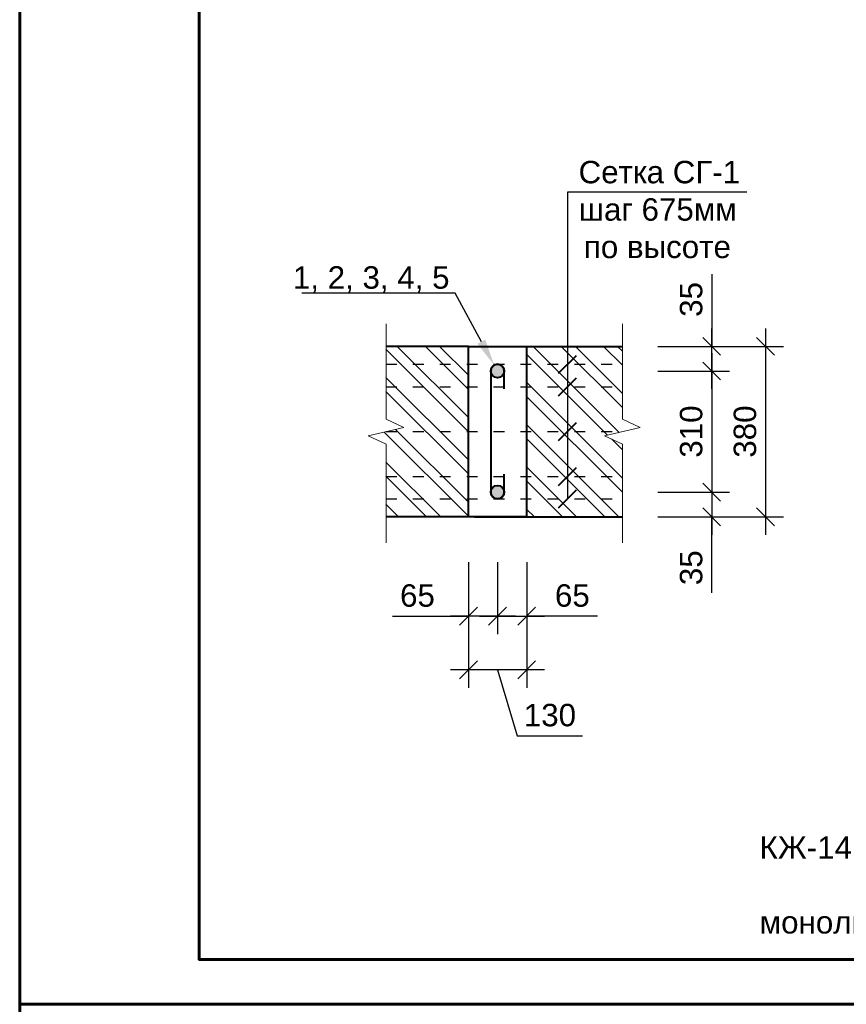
# Model space of a CAD drawing. Header units: millimetres. Extents: x 2063114 to 14983986, y -126020516 to 213791.
# Tile 398 of 656: x 2320392 to 2329610, y -949001 to -938025. Entities that reach past the tile are written whole.
import ezdxf
from ezdxf import colors
from ezdxf.entities.mleader import LeaderData, LeaderLine
from ezdxf.math import Vec2, Vec3

# ---------------------------------------------------------------- set-up
doc = ezdxf.new("R2010")
doc.units = ezdxf.units.MM
doc.linetypes.add('ACAD_ISO03W100', pattern=[30, 12, -18])
doc.layers.get('Defpoints').update_dxf_attribs({"color": 6, "lineweight": 35})
doc.layers.add('_print', color=6, linetype='Continuous', lineweight=60, plot=False)
doc.layers.add('PDF _leader', color=7, linetype='Continuous')
for name, color, linetype, lineweight in [('PLAN', 250, 'Continuous', 25), ('РАЗМЕР АР', 150, 'Continuous', 20), ('Сплошная толстая', 7, 'Continuous', 40)]:
    doc.layers.add(name, color=color, linetype=linetype, lineweight=lineweight)
doc.styles.get("Standard").update_dxf_attribs({"font": 'arial.ttf'})
doc.dimstyles.new('STANDARD$0', dxfattribs={"dimtxt": 250, "dimasz": 200, "dimexe": 200, "dimexo": 300, "dimgap": 100, "dimtad": 1, "dimdec": 0, "dimzin": 1, "dimdsep": 46, "dimtxsty": 'Standard', "dimblk1": 'OBLIQUE', "dimblk2": 'OBLIQUE', "dimsah": 1, "dimcen": 2.5, "dimdle": 200, "dimadec": 0, "dimazin": 0, "dimtfac": 1, "dimtdec": 0, "dimtmove": 0, "dimatfit": 3, "dimldrblk": 'OBLIQUE', "dimfxl": 600, "dimfxlon": 1, "dimtolj": 1, "dimtzin": 1, "dimarcsym": 0})

# ---------------------------------------------------------------- blocks, each defined once
blk = doc.blocks.new('*U1590')
at = {"color": 0, "ltscale": 25}
blk.add_lwpolyline([(-59400, 42000), (0, 42000), (0, 0), (-59400, 0)], close=True, dxfattribs=at)
at = {"color": 0, "lineweight": 60, "ltscale": 25}
blk.add_lwpolyline([(-57400, 41500), (-500, 41500), (-500, 500), (-57400, 500)], close=True, dxfattribs=at)
blk = doc.blocks.new('_Oblique')
at = {"color": 0, "linetype": 'ByBlock', "lineweight": -2}
blk.add_line((-0.5, -0.5), (0.5, 0.5), dxfattribs=at)
blk = doc.blocks.new('*D2287')
at = {"layer": 'Defpoints', "color": 0, "lineweight": 30, "transparency": 16777216}
for p in [(2325721, -943161), (2326046, -943161), (2326046, -944674)]:
    blk.add_point(p, dxfattribs=at)
at = {"layer": 'РАЗМЕР АР', "color": 0, "lineweight": -2, "transparency": 16777216}
for p, q in [((2325721, -944074), (2325721, -944874)), ((2326046, -944074), (2326046, -944874)), ((2325521, -944674), (2326246, -944674)), ((2326836, -944674), (2326046, -944674))]:
    blk.add_line(p, q, dxfattribs=at)
at = {"layer": 'РАЗМЕР АР', "color": 0, "lineweight": -2, "transparency": 16777216, "xscale": 200, "yscale": 200, "zscale": 200, "rotation": 180}
blk.add_blockref('_Oblique', (2325721, -944674), dxfattribs=at)
at = {"layer": 'РАЗМЕР АР', "color": 0, "lineweight": -2, "transparency": 16777216, "xscale": 200, "yscale": 200, "zscale": 200}
blk.add_blockref('_Oblique', (2326046, -944674), dxfattribs=at)
at = {"layer": 'РАЗМЕР АР', "color": 0, "transparency": 16777216, "insert": (2326555, -944446), "char_height": 250, "attachment_point": 5}
blk.add_mtext('\\A1;65', dxfattribs=at)
blk = doc.blocks.new('*D2288')
at = {"layer": 'Defpoints', "color": 0, "lineweight": 30, "transparency": 16777216}
for p in [(2325396, -943161), (2325721, -943161), (2325396, -944674)]:
    blk.add_point(p, dxfattribs=at)
at = {"layer": 'РАЗМЕР АР', "color": 0, "lineweight": -2, "transparency": 16777216}
for p, q in [((2325396, -944074), (2325396, -944874)), ((2325721, -944074), (2325721, -944874)), ((2324548, -944674), (2325396, -944674)), ((2325921, -944674), (2325196, -944674))]:
    blk.add_line(p, q, dxfattribs=at)
at = {"layer": 'РАЗМЕР АР', "color": 0, "lineweight": -2, "transparency": 16777216, "xscale": 200, "yscale": 200, "zscale": 200, "rotation": 180}
blk.add_blockref('_Oblique', (2325396, -944674), dxfattribs=at)
at = {"layer": 'РАЗМЕР АР', "color": 0, "lineweight": -2, "transparency": 16777216, "xscale": 200, "yscale": 200, "zscale": 200}
blk.add_blockref('_Oblique', (2325721, -944674), dxfattribs=at)
at = {"layer": 'РАЗМЕР АР', "color": 0, "transparency": 16777216, "insert": (2324828, -944446), "char_height": 250, "attachment_point": 5}
blk.add_mtext('\\A1;65', dxfattribs=at)
blk = doc.blocks.new('*D2289')
at = {"layer": 'Defpoints', "color": 0, "lineweight": 30, "transparency": 16777216}
for p in [(2325396, -943161), (2326046, -943161), (2325396, -945274)]:
    blk.add_point(p, dxfattribs=at)
at = {"layer": 'РАЗМЕР АР', "color": 0, "lineweight": -2, "transparency": 16777216}
for p, q in [((2325396, -944674), (2325396, -945474)), ((2326046, -944674), (2326046, -945474)), ((2326246, -945274), (2325196, -945274)), ((2325721, -945274), (2325941, -946007)), ((2325941, -946007), (2326669, -946007))]:
    blk.add_line(p, q, dxfattribs=at)
at = {"layer": 'РАЗМЕР АР', "color": 0, "lineweight": -2, "transparency": 16777216, "xscale": 200, "yscale": 200, "zscale": 200, "rotation": 180}
blk.add_blockref('_Oblique', (2325396, -945274), dxfattribs=at)
at = {"layer": 'РАЗМЕР АР', "color": 0, "lineweight": -2, "transparency": 16777216, "xscale": 200, "yscale": 200, "zscale": 200}
blk.add_blockref('_Oblique', (2326046, -945274), dxfattribs=at)
at = {"layer": 'РАЗМЕР АР', "color": 0, "transparency": 16777216, "insert": (2326305, -945779), "char_height": 250, "attachment_point": 5}
blk.add_mtext('\\A1;130', dxfattribs=at)
blk = doc.blocks.new('*D2290')
at = {"layer": 'Defpoints', "color": 0, "lineweight": 30, "transparency": 16777216}
for p in [(2326450, -941667), (2328109, -941667), (2326450, -941942)]:
    blk.add_point(p, dxfattribs=at)
at = {"layer": 'РАЗМЕР АР', "color": 0, "lineweight": -2, "transparency": 16777216}
for p, q in [((2328109, -940864), (2328109, -941667)), ((2328109, -942142), (2328109, -941467)), ((2327509, -941667), (2328309, -941667)), ((2327509, -941942), (2328309, -941942))]:
    blk.add_line(p, q, dxfattribs=at)
at = {"layer": 'РАЗМЕР АР', "color": 0, "lineweight": -2, "transparency": 16777216, "xscale": 200, "yscale": 200, "zscale": 200}
for p, rotation in [((2328109, -941667), 90), ((2328109, -941942), 270)]:
    blk.add_blockref('_Oblique', p, dxfattribs=dict(at, rotation=rotation))
at = {"layer": 'РАЗМЕР АР', "color": 0, "transparency": 16777216, "insert": (2327881, -941144), "char_height": 250, "attachment_point": 5, "rotation": 90}
blk.add_mtext('\\A1;35', dxfattribs=at)
blk = doc.blocks.new('*D2291')
at = {"layer": 'Defpoints', "color": 0, "lineweight": 30, "transparency": 16777216}
for p in [(2326450, -941942), (2326450, -943292), (2328109, -943292)]:
    blk.add_point(p, dxfattribs=at)
at = {"layer": 'РАЗМЕР АР', "color": 0, "lineweight": -2, "transparency": 16777216}
for p, q in [((2328109, -941742), (2328109, -943492)), ((2327509, -941942), (2328309, -941942)), ((2327509, -943292), (2328309, -943292))]:
    blk.add_line(p, q, dxfattribs=at)
at = {"layer": 'РАЗМЕР АР', "color": 0, "lineweight": -2, "transparency": 16777216, "xscale": 200, "yscale": 200, "zscale": 200}
for p, rotation in [((2328109, -941942), 90), ((2328109, -943292), 270)]:
    blk.add_blockref('_Oblique', p, dxfattribs=dict(at, rotation=rotation))
at = {"layer": 'РАЗМЕР АР', "color": 0, "transparency": 16777216, "insert": (2327881, -942617), "char_height": 250, "attachment_point": 5, "rotation": 90}
blk.add_mtext('\\A1;310', dxfattribs=at)
blk = doc.blocks.new('*D2292')
at = {"layer": 'Defpoints', "color": 0, "lineweight": 30, "transparency": 16777216}
for p in [(2326450, -943292), (2326450, -943567), (2328109, -943567)]:
    blk.add_point(p, dxfattribs=at)
at = {"layer": 'РАЗМЕР АР', "color": 0, "lineweight": -2, "transparency": 16777216}
for p, q in [((2328109, -943092), (2328109, -943767)), ((2327509, -943292), (2328309, -943292)), ((2327509, -943567), (2328309, -943567)), ((2328109, -944415), (2328109, -943567))]:
    blk.add_line(p, q, dxfattribs=at)
at = {"layer": 'РАЗМЕР АР', "color": 0, "lineweight": -2, "transparency": 16777216, "xscale": 200, "yscale": 200, "zscale": 200}
for p, rotation in [((2328109, -943292), 90), ((2328109, -943567), 270)]:
    blk.add_blockref('_Oblique', p, dxfattribs=dict(at, rotation=rotation))
at = {"layer": 'РАЗМЕР АР', "color": 0, "transparency": 16777216, "insert": (2327881, -944135), "char_height": 250, "attachment_point": 5, "rotation": 90}
blk.add_mtext('\\A1;35', dxfattribs=at)
blk = doc.blocks.new('*D2293')
at = {"layer": 'Defpoints', "color": 0, "lineweight": 30, "transparency": 16777216}
for p in [(2326450, -941667), (2326450, -943567), (2328709, -943567)]:
    blk.add_point(p, dxfattribs=at)
at = {"layer": 'РАЗМЕР АР', "color": 0, "lineweight": -2, "transparency": 16777216}
for p, q in [((2328709, -941467), (2328709, -943767)), ((2328109, -941667), (2328909, -941667)), ((2328109, -943567), (2328909, -943567))]:
    blk.add_line(p, q, dxfattribs=at)
at = {"layer": 'РАЗМЕР АР', "color": 0, "lineweight": -2, "transparency": 16777216, "xscale": 200, "yscale": 200, "zscale": 200}
for p, rotation in [((2328709, -941667), 90), ((2328709, -943567), 270)]:
    blk.add_blockref('_Oblique', p, dxfattribs=dict(at, rotation=rotation))
at = {"layer": 'РАЗМЕР АР', "color": 0, "transparency": 16777216, "insert": (2328481, -942617), "char_height": 250, "attachment_point": 5, "rotation": 90}
blk.add_mtext('\\A1;380', dxfattribs=at)

msp = doc.modelspace()

# ---------------------------------------------------------------- hatches: boundary and pattern name
at = {"lineweight": 9, "ltscale": 25}
h = msp.add_hatch(dxfattribs=at)
h.set_pattern_fill('ANSI32', color=256, scale=35, angle=-90)
h.set_pattern_definition([(315, (-1849211.9, -1910577.14), (235.731723, 235.731723), []), (315, (-1849211.9, -1910734.3), (235.731723, 235.731723), [])])
h.paths.add_polyline_path([(2324476.54957, -943567.03786), (2324476.54957, -942757.88007), (2324278.40747, -942663.60785), (2324676.36915, -942570.46788), (2324477.38831, -942478.85923), (2324476.54957, -941667.03786), (2325395.7041, -941667.03786), (2325395.7041, -943567.03786)])
h = msp.add_hatch(dxfattribs=at)
h.set_pattern_fill('ANSI32', color=256, scale=35, angle=-90)
h.set_pattern_definition([(315, (-1850525.16, -1910577.14), (235.731723, 235.731723), []), (315, (-1850525.16, -1910734.3), (235.731723, 235.731723), [])])
h.paths.add_polyline_path([(2327113.28015, -943567.03786), (2327113.28015, -942758.27913), (2326914.29932, -942663.60785), (2327312.26099, -942570.46788), (2327113.28015, -942478.85923), (2327113.28015, -941667.03786), (2326045.7041, -941667.03786), (2326045.7041, -943567.03786)])
at = {"ltscale": 25}
h = msp.add_hatch(color=256, dxfattribs=at)
h.dxf.hatch_style = 1
h.paths.add_polyline_path([(2325795.7041, -941942.03786, 0.4142135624), (2325720.7041, -941867.03786, 0.4142135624), (2325645.7041, -941942.03786, 1)])
h = msp.add_hatch(color=256, dxfattribs=at)
h.dxf.hatch_style = 1
h.paths.add_polyline_path([(2325795.7041, -943292.03786, 0.4142135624), (2325720.7041, -943217.03786, 0.4142135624), (2325645.7041, -943292.03786, 1)])

# ---------------------------------------------------------------- linework, layer by layer
msp.add_line((2328500.26512, -939946.88771), (2326500.49977, -939946.88771), dxfattribs=at)
at = {"linetype": 'ByBlock', "ltscale": 25}
msp.add_line((2326500.49977, -939946.88771), (2326500.49977, -943367.03786), dxfattribs=at)
at = {"linetype": 'ACAD_ISO03W100', "ltscale": 10}
for p, q in [((2324477.38831, -941867.03786), (2327113.28015, -941867.03786)), ((2324477.38831, -942117.03786), (2327113.28015, -942117.03786)), ((2324477.38831, -942617.03786), (2327113.28015, -942617.03786)), ((2324477.38831, -943117.03786), (2327113.28015, -943117.03786)), ((2324477.38831, -943367.03786), (2327113.28015, -943367.03786))]:
    msp.add_line(p, q, dxfattribs=at)
at = {"layer": '_print', "ltscale": 100}
for points in [[(2379792.08613, -949001.43901), (2320392.08613, -949001.43901), (2320392.08613, -907001.43901), (2379792.08613, -907001.43901)], [(2379792.08613, -991001.43901), (2320392.08613, -991001.43901), (2320392.08613, -949001.43901), (2379792.08613, -949001.43901)]]:
    msp.add_lwpolyline(points, close=True, dxfattribs=at)
at = {"layer": 'PDF _leader', "lineweight": 13}
for points in [[(2324477.38831, -943858.27913), (2324477.38831, -942758.27913), (2324278.40747, -942663.60785), (2324676.36915, -942570.46788), (2324477.38831, -942478.85923), (2324477.38831, -941416.91751)], [(2327113.28015, -943858.27913), (2327113.28015, -942758.27913), (2326914.29932, -942663.60785), (2327312.26099, -942570.46788), (2327113.28015, -942478.85923), (2327113.28015, -941416.91751)]]:
    msp.add_lwpolyline(points, dxfattribs=at)
at = {"layer": 'Сплошная толстая', "ltscale": 25}
for p, q in [((2325395.7041, -941667.03786), (2324477.38831, -941667.03786)), ((2325463.28015, -941667.03786), (2327113.28015, -941667.03786)), ((2326400.49977, -941967.03786), (2326600.49977, -941767.03786)), ((2326400.49977, -942217.03786), (2326600.49977, -942017.03786)), ((2326400.49977, -942717.03786), (2326600.49977, -942517.03786)), ((2326400.49977, -943217.03786), (2326600.49977, -943017.03786)), ((2326400.49977, -943467.03786), (2326600.49977, -943267.03786)), ((2325395.7041, -943567.03786), (2324477.38831, -943567.03786)), ((2325463.28015, -943567.03786), (2327113.28015, -943567.03786))]:
    msp.add_line(p, q, dxfattribs=at)
msp.add_lwpolyline([(2326045.7041, -941667.03786), (2326045.7041, -943567.03786), (2325395.7041, -943567.03786), (2325395.7041, -941667.03786)], close=True, dxfattribs=at)
msp.add_lwpolyline([(2325795.7041, -942142.03786), (2325795.7041, -941942.03786, 1), (2325645.7041, -941942.03786), (2325645.7041, -943292.03786, 1), (2325795.7041, -943292.03786), (2325795.7041, -943092.03786)], format="xyb", dxfattribs=at)
for centre in [(2325720.7041, -941942.03786), (2325720.7041, -943292.03786)]:
    msp.add_circle(centre, 75, dxfattribs=at)

# ---------------------------------------------------------------- block references
msp.add_blockref('*U1590', (2379792.08613, -949001.43901))

# ---------------------------------------------------------------- texts
at = {"color": 1, "ltscale": 100, "insert": (2328643.26805, -946880.49947), "char_height": 250, "width": 13552.6501845, "attachment_point": 4}
msp.add_mtext('\\pi5086.01131;{\\H1.4x;ПРИМЕЧАНИЕ\\P\\pi6776.32509;\\P\\pi0;}1. Данный лист смотреть совместно с листами КЖ-14,15,16,17.\\P2. Все сердечники и перемычки выполнить из монолитного бетона класса В15. ', dxfattribs=at)
at = {"layer": 'PLAN', "lineweight": 13, "ltscale": 0.13, "insert": (2325953.96418, -939599.36267), "char_height": 250, "width": 3061.9173965, "attachment_point": 1}
msp.add_mtext('\\pi670.53919;Сетка СГ-1\\P\\pi674.0351;шаг 675мм\\P\\pi729.79908;по высоте', dxfattribs=at)

# ---------------------------------------------------------------- dimensions: what is measured, and where the dimension line sits
at = {"layer": 'РАЗМЕР АР'}
for base, p1, p2, picture, middle in [((2328108.78479, -941667.03786), (2326449.77913, -941942.03786), (2326449.77913, -941667.03786), '*D2290', (2328102.25826, -941144.04939)), ((2328108.78479, -943567.03786), (2326449.77913, -943292.03786), (2326449.77913, -943567.03786), '*D2292', (2328108.40479, -944134.93337))]:
    dim = msp.add_linear_dim(base=base, p1=p1, p2=p2, angle=270, text='35', dimstyle='STANDARD$0', override={"dimlfac": 0.2, "dimtmove": 1}, dxfattribs=at)
    dim.commit()
    dim.dimension.update_dxf_attribs({"geometry": picture, "text_midpoint": middle, "dimtype": 160})
for base, p1, p2, angle, picture, middle in [((2328708.78479, -943567.03786), (2326449.77913, -941667.03786), (2326449.77913, -943567.03786), 270, '*D2293', (2328481.05627, -942617.03786)), ((2325395.7041, -945273.63175), (2326045.7041, -943160.83634), (2325395.7041, -943160.83634), 180, '*D2289', (2326040.65976, -945779.08878))]:
    dim = msp.add_linear_dim(base=base, p1=p1, p2=p2, angle=angle, dimstyle='STANDARD$0', override={"dimlfac": 0.2, "dimtmove": 1}, dxfattribs=at)
    dim.commit()
    dim.dimension.update_dxf_attribs({"geometry": picture, "text_midpoint": middle})
dim = msp.add_linear_dim(base=(2328108.78479, -943292.03786), p1=(2326449.77913, -941942.03786), p2=(2326449.77913, -943292.03786), angle=270, text='310', dimstyle='STANDARD$0', override={"dimlfac": 0.2, "dimtmove": 1}, dxfattribs=at)
dim.commit()
dim.dimension.update_dxf_attribs({"geometry": '*D2291', "text_midpoint": (2327881.05627, -942617.03786)})
for base, p2, picture, middle in [((2325395.7041, -944673.63175), (2325395.7041, -943160.83634), '*D2288', (2324828.26722, -944673.63175)), ((2326045.7041, -944673.63175), (2326045.7041, -943160.83634), '*D2287', (2326555.33802, -944673.63175))]:
    dim = msp.add_linear_dim(base=base, p1=(2325720.7041, -943160.83634), p2=p2, angle=180, dimstyle='STANDARD$0', override={"dimlfac": 0.2, "dimtmove": 1}, dxfattribs=at)
    dim.commit()
    dim.dimension.update_dxf_attribs({"geometry": picture, "text_midpoint": middle, "dimtype": 160})

# ---------------------------------------------------------------- leaders
ml = msp.add_multileader_mtext('Standard')
ml.set_content('1, 2, 3, 4, 5', color=256)
ml.set_leader_properties(color=256, linetype='ByLayer', lineweight=-1)
ml.build(insert=Vec2(0, 0))
ml.multileader.update_dxf_attribs({"text_left_attachment_type": 6, "text_right_attachment_type": 6, "dogleg_length": 0.36, "arrow_head_size": 300})
ctx = ml.context
ctx.base_point, ctx.char_height, ctx.arrow_head_size, ctx.landing_gap_size, ctx.plane_origin = Vec3(2323429.43999, -941074.14128), 250, 300, 60.75, Vec3(2326694.71578, -942541.14239)
ctx.left_attachment, ctx.right_attachment, ctx.text_align_type = 6, 6, 2
notes = []
notes.append((ctx, [(1, (1, 1, 0), (2325246.72973, -941074.14128), (-1, 0), 0.36, [(0, [(2325684.10833, -941878.26437)], 0, [])])]))
ctx.mtext.insert, ctx.mtext.width, ctx.mtext.defined_height, ctx.mtext.alignment, ctx.mtext.flow_direction = Vec3(2325185.61973, -940774.14128), 2064.0723784, 249.16236, 3, 5
for ctx, leaders in notes:
    for number, flags, end, landing, length, lines in leaders:
        leader = LeaderData()
        leader.index, (leader.has_last_leader_line, leader.has_dogleg_vector, leader.attachment_direction) = number, flags
        leader.last_leader_point, leader.dogleg_vector, leader.dogleg_length = Vec3(end), Vec3(landing), length
        for number, points, colour, breaks in lines:
            line = LeaderLine()
            line.index, line.vertices, line.color, line.breaks = number, Vec3.list(points), colors.encode_raw_color(colour), breaks
            leader.lines.append(line)
        ctx.leaders.append(leader)

doc.saveas('drawing.dxf')
